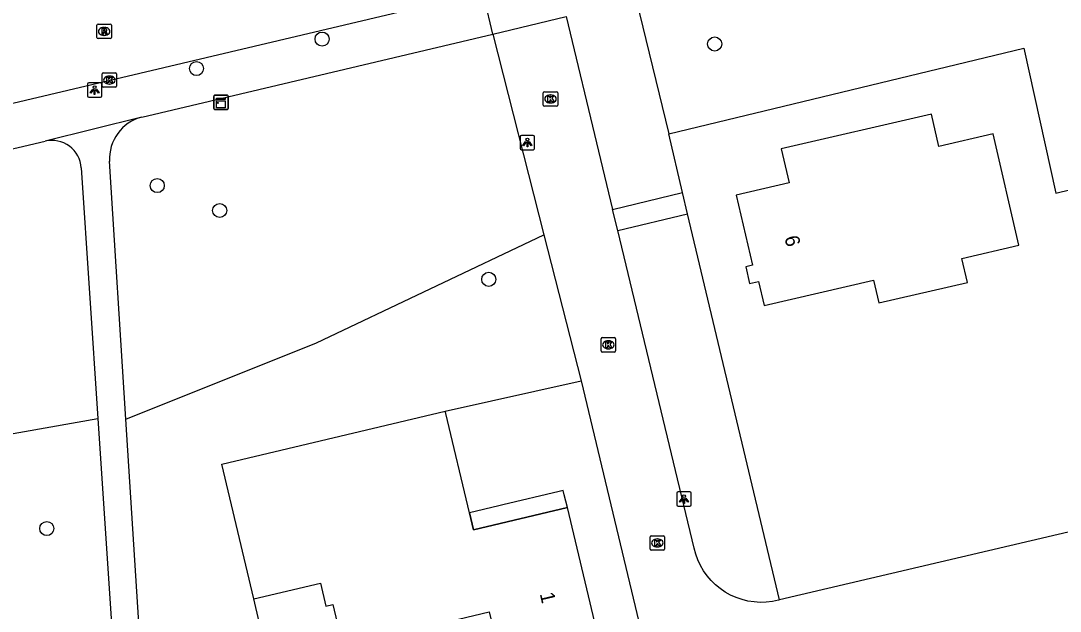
# Model space of a CAD drawing. Extents: x 162026 to 163499, y 387297 to 388169.
# Drawn here: x 163052.4 to 163124.7, y 387579.6 to 387620.7 of the extents above; entities that cross this region are included whole.
import ezdxf

# ---------------------------------------------------------------- set-up
doc = ezdxf.new("R2010")
doc.units = 0
for name, color, linetype in [('IMGEO_Boom', 7, 'Continuous'), ('IMGEO_Groenvoorziening', 7, 'Continuous'), ('IMGEO_Kast', 7, 'Continuous'), ('IMGEO_Kolk', 7, 'Continuous'), ('IMGEO_Lichtpunt', 7, 'Continuous'), ('IMGEO_Loofbos', 7, 'Continuous'), ('IMGEO_Pand', 7, 'Continuous'), ('IMGEO_Pand_nummerreeks', 7, 'Continuous'), ('IMGEO_Pand_overbouw', 7, 'Continuous'), ('IMGEO_Rijbaan_lokaal_open', 7, 'Continuous'), ('IMGEO_Rioolput', 7, 'Continuous'), ('IMGEO_Voetpad_halfverhard', 7, 'Continuous'), ('IMGEO_Voetpad_open', 7, 'Continuous')]:
    doc.layers.add(name, color=color, linetype=linetype)

msp = doc.modelspace()

# ---------------------------------------------------------------- linework, layer by layer
at = {"layer": 'IMGEO_Boom'}
for centre in [(163073.372, 387619.44), (163100.681, 387619.096), (163064.64, 387617.388), (163061.914, 387609.246), (163066.253, 387607.515), (163084.964, 387602.728), (163054.227, 387585.395)]:
    msp.add_circle(centre, 0.489, dxfattribs=at)
at = {"layer": 'IMGEO_Groenvoorziening'}
for points in [[(163098.444, 387608.768), (163097.485, 387612.851)], [(163035.316, 387607.939), (163035.215, 387606.353), (163035.288, 387605.465), (163035.71, 387603.738), (163036.07, 387602.402), (163036.642, 387600.881), (163037.37, 387599.429), (163038.49, 387597.03), (163040.232, 387589.952), (163057.784, 387593.047)], [(163105.193, 387580.437), (163098.801, 387607.29)], [(163059.727, 387593.008), (163072.994, 387598.306), (163088.808, 387605.819)], [(163081.942, 387593.558), (163091.387, 387595.661)], [(163111.741, 387539.279), (163084.009, 387532.678), (163077.735, 387559.831), (163073.657, 387558.83), (163068.617, 387580.5)]]:
    msp.add_lwpolyline(points, dxfattribs=at)
at = {"layer": 'IMGEO_Kast'}
for p, q in [((163065.916, 387615.535), (163066.757, 387615.535)), ((163066.757, 387615.535), (163065.916, 387615.535)), ((163065.841, 387614.61), (163065.841, 387615.451)), ((163065.841, 387615.451), (163065.841, 387614.61)), ((163066.841, 387615.46), (163066.841, 387614.619)), ((163066.841, 387614.619), (163066.841, 387615.46)), ((163066.766, 387614.535), (163065.925, 387614.535)), ((163065.925, 387614.535), (163066.766, 387614.535))]:
    msp.add_line(p, q, dxfattribs=at)
for points in [[(163066.036, 387615.325), (163066.636, 387615.325), (163066.636, 387615.24), (163066.036, 387615.24), (163066.036, 387615.325)], [(163066.036, 387615.15), (163066.636, 387615.15), (163066.636, 387614.661), (163066.036, 387614.661), (163066.036, 387615.15)]]:
    msp.add_lwpolyline(points, dxfattribs=at)
msp.add_circle((163066.12, 387614.999), 0.0377, dxfattribs=at)
for centre, start, end in [((163065.919, 387615.457), 92.4484, 184.28452), ((163065.919, 387615.457), 92.4484, 184.28452), ((163066.763, 387615.457), 2.4484, 94.28452), ((163066.763, 387615.457), 2.4484, 94.28452), ((163065.919, 387614.613), 182.4484, 274.28452), ((163065.919, 387614.613), 182.4484, 274.28452), ((163066.763, 387614.613), 272.4484, 4.28452), ((163066.763, 387614.613), 272.4484, 4.28452)]:
    msp.add_arc(centre, 0.0779, start, end, dxfattribs=at)
at = {"layer": 'IMGEO_Kolk'}
for p, q in [((163058.079, 387616.162), (163058.079, 387617.014)), ((163058.154, 387617.088), (163059.006, 387617.088)), ((163059.08, 387617.014), (163059.08, 387616.162)), ((163058.59, 387616.308), (163058.565, 387616.308)), ((163058.567, 387616.868), (163058.592, 387616.868)), ((163059.006, 387616.088), (163058.154, 387616.088)), ((163088.761, 387614.847), (163088.761, 387615.699)), ((163088.836, 387615.773), (163089.688, 387615.773)), ((163089.249, 387615.553), (163089.274, 387615.553)), ((163089.762, 387615.699), (163089.762, 387614.847)), ((163089.272, 387614.993), (163089.247, 387614.993)), ((163089.688, 387614.773), (163088.836, 387614.773)), ((163092.786, 387597.749), (163092.786, 387598.601)), ((163092.861, 387598.675), (163093.713, 387598.675)), ((163093.274, 387598.455), (163093.299, 387598.455)), ((163093.787, 387598.601), (163093.787, 387597.749)), ((163093.713, 387597.675), (163092.861, 387597.675)), ((163093.297, 387597.895), (163093.272, 387597.895)), ((163096.192, 387583.974), (163096.192, 387584.826)), ((163096.267, 387584.9), (163097.119, 387584.9)), ((163096.68, 387584.68), (163096.705, 387584.68)), ((163097.193, 387584.826), (163097.193, 387583.974)), ((163097.119, 387583.9), (163096.267, 387583.9)), ((163096.703, 387584.12), (163096.678, 387584.12))]:
    msp.add_line(p, q, dxfattribs=at)
for points in [[(163058.079, 387616.162), (163058.079, 387617.014)], [(163058.154, 387617.088), (163059.006, 387617.088)], [(163059.08, 387617.014), (163059.08, 387616.162)], [(163058.4, 387616.788), (163058.523, 387616.788), (163058.523, 387616.637), (163058.653, 387616.788), (163058.817, 387616.788), (163058.671, 387616.637), (163058.824, 387616.388), (163058.672, 387616.388), (163058.587, 387616.552), (163058.523, 387616.485), (163058.523, 387616.388), (163058.4, 387616.388), (163058.4, 387616.788)], [(163059.006, 387616.088), (163058.154, 387616.088)], [(163088.761, 387614.847), (163088.761, 387615.699)], [(163088.836, 387615.773), (163089.688, 387615.773)], [(163089.762, 387615.699), (163089.762, 387614.847)], [(163089.082, 387615.473), (163089.205, 387615.473), (163089.205, 387615.322), (163089.335, 387615.473), (163089.499, 387615.473), (163089.353, 387615.322), (163089.506, 387615.073), (163089.354, 387615.073), (163089.269, 387615.237), (163089.205, 387615.17), (163089.205, 387615.073), (163089.082, 387615.073), (163089.082, 387615.473)], [(163089.688, 387614.773), (163088.836, 387614.773)], [(163092.786, 387597.749), (163092.786, 387598.601)], [(163092.861, 387598.675), (163093.713, 387598.675)], [(163093.107, 387598.375), (163093.23, 387598.375), (163093.23, 387598.224), (163093.36, 387598.375), (163093.524, 387598.375), (163093.378, 387598.224), (163093.531, 387597.975), (163093.379, 387597.975), (163093.294, 387598.139), (163093.23, 387598.072), (163093.23, 387597.975), (163093.107, 387597.975), (163093.107, 387598.375)], [(163093.787, 387598.601), (163093.787, 387597.749)], [(163093.713, 387597.675), (163092.861, 387597.675)], [(163096.192, 387583.974), (163096.192, 387584.826)], [(163096.267, 387584.9), (163097.119, 387584.9)], [(163096.513, 387584.6), (163096.636, 387584.6), (163096.636, 387584.449), (163096.766, 387584.6), (163096.93, 387584.6), (163096.784, 387584.449), (163096.937, 387584.2), (163096.785, 387584.2), (163096.7, 387584.364), (163096.636, 387584.297), (163096.636, 387584.2), (163096.513, 387584.2), (163096.513, 387584.6)], [(163097.193, 387584.826), (163097.193, 387583.974)], [(163097.119, 387583.9), (163096.267, 387583.9)]]:
    msp.add_lwpolyline(points, dxfattribs=at)
for centre, start, end in [((163058.156, 387617.012), 91.55205, 178.44795), ((163058.156, 387617.012), 91.55205, 178.44795), ((163059.004, 387617.012), 1.55205, 88.44795), ((163059.004, 387617.012), 1.55205, 88.44795), ((163058.156, 387616.164), 181.55205, 268.44795), ((163058.156, 387616.164), 181.55205, 268.44795), ((163059.004, 387616.164), 271.55205, 358.44795), ((163059.004, 387616.164), 271.55205, 358.44795), ((163088.838, 387615.697), 91.55205, 178.44795), ((163088.838, 387615.697), 91.55205, 178.44795), ((163089.686, 387615.697), 1.55205, 88.44795), ((163089.686, 387615.697), 1.55205, 88.44795), ((163088.838, 387614.849), 181.55205, 268.44795), ((163088.838, 387614.849), 181.55205, 268.44795), ((163089.686, 387614.849), 271.55205, 358.44795), ((163089.686, 387614.849), 271.55205, 358.44795), ((163092.863, 387598.599), 91.55205, 178.44795), ((163092.863, 387598.599), 91.55205, 178.44795), ((163093.711, 387598.599), 1.55205, 88.44795), ((163093.711, 387598.599), 1.55205, 88.44795), ((163092.863, 387597.751), 181.55205, 268.44795), ((163092.863, 387597.751), 181.55205, 268.44795), ((163093.711, 387597.751), 271.55205, 358.44795), ((163093.711, 387597.751), 271.55205, 358.44795), ((163096.269, 387584.824), 91.55205, 178.44795), ((163096.269, 387584.824), 91.55205, 178.44795), ((163097.117, 387584.824), 1.55205, 88.44795), ((163097.117, 387584.824), 1.55205, 88.44795), ((163096.269, 387583.976), 181.55205, 268.44795), ((163096.269, 387583.976), 181.55205, 268.44795), ((163097.117, 387583.976), 271.55205, 358.44795), ((163097.117, 387583.976), 271.55205, 358.44795)]:
    msp.add_arc(centre, 0.0765, start, end, dxfattribs=at)
for centre, major_axis, ratio, start_param, end_param in [((163058.566, 387616.588), (-0.387, 0.002), 0.722429, 4.712389, 7.853982), ((163058.591, 387616.588), (-0.39, 0.002), 0.717154, 1.570796, 4.712389), ((163089.248, 387615.273), (-0.387, 0.002), 0.722429, 4.712389, 7.853982), ((163089.273, 387615.273), (-0.39, 0.002), 0.717154, 1.570796, 4.712389), ((163093.273, 387598.175), (-0.387, 0.002), 0.722429, 4.712389, 7.853982), ((163093.298, 387598.175), (-0.39, 0.002), 0.717154, 1.570796, 4.712389), ((163096.679, 387584.4), (-0.387, 0.002), 0.722429, 4.712389, 7.853982), ((163096.704, 387584.4), (-0.39, 0.002), 0.717154, 1.570796, 4.712389)]:
    msp.add_ellipse(centre, major_axis=major_axis, ratio=ratio, start_param=start_param, end_param=end_param, dxfattribs=at)
at = {"layer": 'IMGEO_Lichtpunt'}
for p, q in [((163057.056, 387616.294), (163057.056, 387615.487)), ((163057.056, 387616.294), (163057.056, 387615.487)), ((163057.958, 387616.389), (163057.15, 387616.389)), ((163057.958, 387616.389), (163057.15, 387616.389)), ((163058.052, 387615.487), (163058.052, 387616.294)), ((163058.052, 387615.487), (163058.052, 387616.294)), ((163057.15, 387615.393), (163057.958, 387615.393)), ((163057.15, 387615.393), (163057.958, 387615.393)), ((163087.155, 387612.646), (163087.155, 387611.839)), ((163087.155, 387612.646), (163087.155, 387611.839)), ((163088.057, 387612.741), (163087.249, 387612.741)), ((163088.057, 387612.741), (163087.249, 387612.741)), ((163088.151, 387611.839), (163088.151, 387612.646)), ((163088.151, 387611.839), (163088.151, 387612.646)), ((163087.249, 387611.745), (163088.057, 387611.745)), ((163087.249, 387611.745), (163088.057, 387611.745)), ((163098.052, 387587.85), (163098.052, 387587.043)), ((163098.052, 387587.85), (163098.052, 387587.043)), ((163098.954, 387587.945), (163098.146, 387587.945)), ((163098.954, 387587.945), (163098.146, 387587.945)), ((163099.048, 387587.043), (163099.048, 387587.85)), ((163099.048, 387587.043), (163099.048, 387587.85)), ((163098.146, 387586.949), (163098.954, 387586.949)), ((163098.146, 387586.949), (163098.954, 387586.949))]:
    msp.add_line(p, q, dxfattribs=at)
for points in [[(163057.43, 387615.958), (163057.469, 387615.93), (163057.281, 387615.668), (163057.243, 387615.695), (163057.43, 387615.958)], [(163057.532, 387615.91), (163057.579, 387615.91), (163057.579, 387615.588), (163057.532, 387615.588), (163057.532, 387615.91)], [(163057.642, 387615.93), (163057.68, 387615.957), (163057.867, 387615.695), (163057.828, 387615.667), (163057.642, 387615.93)], [(163087.529, 387612.31), (163087.568, 387612.282), (163087.38, 387612.02), (163087.342, 387612.047), (163087.529, 387612.31)], [(163087.631, 387612.262), (163087.678, 387612.262), (163087.678, 387611.94), (163087.631, 387611.94), (163087.631, 387612.262)], [(163087.741, 387612.282), (163087.779, 387612.309), (163087.966, 387612.047), (163087.927, 387612.019), (163087.741, 387612.282)], [(163098.426, 387587.514), (163098.465, 387587.486), (163098.277, 387587.224), (163098.239, 387587.251), (163098.426, 387587.514)], [(163098.528, 387587.466), (163098.575, 387587.466), (163098.575, 387587.144), (163098.528, 387587.144), (163098.528, 387587.466)], [(163098.638, 387587.486), (163098.676, 387587.513), (163098.863, 387587.251), (163098.824, 387587.223), (163098.638, 387587.486)]]:
    msp.add_lwpolyline(points, dxfattribs=at)
for centre in [(163057.555, 387616.092), (163087.654, 387612.444), (163098.551, 387587.648)]:
    msp.add_circle(centre, 0.0994, dxfattribs=at)
for centre, start, end in [((163057.15, 387616.294), 90, 180), ((163057.15, 387616.294), 90, 180), ((163057.958, 387616.294), 0, 90), ((163057.958, 387616.294), 0, 90), ((163057.15, 387615.487), 180, 270), ((163057.15, 387615.487), 180, 270), ((163057.958, 387615.487), 270, 0), ((163057.958, 387615.487), 270, 360), ((163087.249, 387612.646), 90, 180), ((163087.249, 387612.646), 90, 180), ((163088.057, 387612.646), 0, 90), ((163088.057, 387612.646), 0, 90), ((163087.249, 387611.839), 180, 270), ((163087.249, 387611.839), 180, 270), ((163088.057, 387611.839), 270, 0), ((163088.057, 387611.839), 270, 360), ((163098.146, 387587.85), 90, 180), ((163098.146, 387587.85), 90, 180), ((163098.954, 387587.85), 0, 90), ((163098.954, 387587.85), 0, 90), ((163098.146, 387587.043), 180, 270), ((163098.146, 387587.043), 180, 270), ((163098.954, 387587.043), 270, 0), ((163098.954, 387587.043), 270, 360)]:
    msp.add_arc(centre, 0.0946, start, end, dxfattribs=at)
at = {"layer": 'IMGEO_Loofbos'}
for points in [[(163095.218, 387622.192), (163097.485, 387612.851)], [(163097.485, 387612.851), (163122.182, 387618.809), (163124.413, 387608.727), (163141.557, 387612.921), (163150.87, 387615.2), (163157.448, 387586.432), (163133.781, 387580.923)]]:
    msp.add_lwpolyline(points, dxfattribs=at)
at = {"layer": 'IMGEO_Pand'}
for points in [[(163104.125, 387600.915), (163111.728, 387602.671), (163112.095, 387601.084), (163118.26, 387602.508), (163117.873, 387604.182), (163121.828, 387605.096), (163120.039, 387612.842), (163116.271, 387611.972), (163115.755, 387614.207), (163105.315, 387611.796), (163105.858, 387609.445), (163102.174, 387608.594), (163103.303, 387603.709), (163102.843, 387603.603), (163103.11, 387602.444), (163103.738, 387602.589), (163104.125, 387600.915)], [(163068.617, 387580.5), (163066.394, 387589.87), (163081.942, 387593.558)], [(163068.617, 387580.5), (163073.26, 387581.601), (163073.64, 387579.998), (163074.113, 387580.11), (163074.808, 387577.178), (163085.004, 387579.596), (163085.926, 387575.707), (163088.286, 387576.267), (163088.59, 387574.988), (163093.022, 387576.04), (163090.455, 387586.862), (163083.899, 387585.306), (163083.617, 387586.495), (163081.978, 387593.406), (163081.942, 387593.558)]]:
    msp.add_lwpolyline(points, dxfattribs=at)
at = {"layer": 'IMGEO_Pand_overbouw'}
msp.add_lwpolyline([(163083.617, 387586.495), (163083.899, 387585.306), (163090.455, 387586.862), (163090.217, 387587.752), (163090.147, 387588.044), (163089.875, 387587.979), (163085.954, 387587.049), (163085.671, 387586.982)], close=True, dxfattribs=at)
at = {"layer": 'IMGEO_Rijbaan_lokaal_open'}
for points in [[(163084.55, 387622.71), (163000, 387602.721), (162975.567, 387596.973), (162973.349, 387596.403), (162971.823, 387596.007)], [(163085.261, 387619.784), (163090.349, 387621.011)], [(163090.349, 387621.011), (163092.608, 387611.636), (163093.582, 387607.596)], [(163085.261, 387619.784), (163088.808, 387605.819)], [(163093.939, 387606.118), (163093.582, 387607.596)], [(163088.808, 387605.819), (163091.387, 387595.661)], [(163105.193, 387580.437), (163105.112, 387580.415), (163104.695, 387580.328), (163104.271, 387580.278), (163103.845, 387580.266), (163103.419, 387580.292), (163102.997, 387580.357), (163102.583, 387580.458), (163102.179, 387580.596), (163101.79, 387580.77), (163101.417, 387580.978), (163101.065, 387581.218), (163100.735, 387581.489), (163100.431, 387581.788), (163100.155, 387582.113), (163099.909, 387582.462), (163099.695, 387582.831), (163099.515, 387583.217), (163099.37, 387583.618), (163099.262, 387584.031), (163093.939, 387606.118)], [(163091.387, 387595.661), (163099.923, 387560.027), (163106.524, 387561.608)], [(163133.781, 387580.923), (163132.379, 387586.814), (163105.193, 387580.437)]]:
    msp.add_lwpolyline(points, dxfattribs=at)
at = {"layer": 'IMGEO_Rioolput'}
for p, q in [((163057.718, 387619.544), (163057.718, 387620.396)), ((163057.793, 387620.47), (163058.645, 387620.47)), ((163058.206, 387620.25), (163058.231, 387620.25)), ((163058.719, 387620.396), (163058.719, 387619.544)), ((163058.645, 387619.47), (163057.793, 387619.47)), ((163058.229, 387619.69), (163058.204, 387619.69))]:
    msp.add_line(p, q, dxfattribs=at)
for points in [[(163057.718, 387619.544), (163057.718, 387620.396)], [(163057.793, 387620.47), (163058.645, 387620.47)], [(163058.307, 387620.168), (163058.055, 387620.17), (163058.055, 387619.77)], [(163058.055, 387619.77), (163058.179, 387619.77), (163058.179, 387619.932), (163058.19, 387619.932)], [(163058.233, 387620.089), (163058.179, 387620.089), (163058.179, 387620.008)], [(163058.179, 387620.008), (163058.231, 387620.008)], [(163058.237, 387619.903), (163058.308, 387619.77), (163058.448, 387619.77), (163058.383, 387619.896)], [(163058.719, 387620.396), (163058.719, 387619.544)], [(163058.645, 387619.47), (163057.793, 387619.47)]]:
    msp.add_lwpolyline(points, dxfattribs=at)
for centre, radius, start, end in [((163057.795, 387620.394), 0.0765, 91.55205, 178.44795), ((163057.795, 387620.394), 0.0765, 91.55205, 178.44795), ((163058.189, 387619.879), 0.0533, 26.02933, 88.69889), ((163058.215, 387620.197), 0.19, 274.7715, 282.96867), ((163058.239, 387619.993), 0.0964, 77.00612, 93.18647), ((163058.253, 387620.05), 0.0378, 276.66336, 79.67722), ((163058.306, 387620.058), 0.109, 350.36119, 89.41601), ((163058.304, 387620.058), 0.112, 277.58423, 350.98172), ((163058.288, 387619.843), 0.108, 29.51342, 73.79051), ((163058.643, 387620.394), 0.0765, 1.55205, 88.44795), ((163058.643, 387620.394), 0.0765, 1.55205, 88.44795), ((163057.795, 387619.546), 0.0765, 181.55205, 268.44795), ((163057.795, 387619.546), 0.0765, 181.55205, 268.44795), ((163058.643, 387619.546), 0.0765, 271.55205, 358.44795), ((163058.643, 387619.546), 0.0765, 271.55205, 358.44795)]:
    msp.add_arc(centre, radius, start, end, dxfattribs=at)
for centre, major_axis, ratio, start_param, end_param in [((163058.205, 387619.97), (-0.387, 0.002), 0.722429, 4.712389, 7.853982), ((163058.23, 387619.97), (-0.39, 0.002), 0.717154, 1.570796, 4.712389)]:
    msp.add_ellipse(centre, major_axis=major_axis, ratio=ratio, start_param=start_param, end_param=end_param, dxfattribs=at)
at = {"layer": 'IMGEO_Voetpad_halfverhard'}
for points in [[(163056.628, 387610.481), (163057.784, 387593.047)], [(163059.727, 387593.008), (163058.587, 387610.936)], [(163057.784, 387593.047), (163060.228, 387556.181)], [(163062.012, 387557.053), (163059.727, 387593.008)]]:
    msp.add_lwpolyline(points, dxfattribs=at)
for centre, radius, start, end in [((163061.611, 387611.089), 3.028, 104.69118, 182.90115), ((163054.59, 387610.346), 2.043, 3.79494, 103.40524)]:
    msp.add_arc(centre, radius, start, end, dxfattribs=at)
at = {"layer": 'IMGEO_Voetpad_open'}
for points in [[(163085.261, 387619.784), (163084.66, 387622.261)], [(163060.843, 387614.018), (163085.261, 387619.784)], [(163060.843, 387614.018), (163054.116, 387612.333)], [(163035.316, 387607.939), (163054.116, 387612.333)], [(163093.582, 387607.596), (163098.444, 387608.768)], [(163098.801, 387607.29), (163098.444, 387608.768)], [(163093.939, 387606.118), (163098.801, 387607.29)]]:
    msp.add_lwpolyline(points, dxfattribs=at)

# ---------------------------------------------------------------- texts
at = {"layer": 'IMGEO_Pand_nummerreeks'}
for s, rotation, p in [('6', 284.25548, (163105.524, 387605.642)), ('1', 283.34406, (163088.51, 387580.851))]:
    msp.add_text(s, height=1, rotation=rotation, dxfattribs=at).set_placement(p)

doc.saveas('drawing.dxf')
